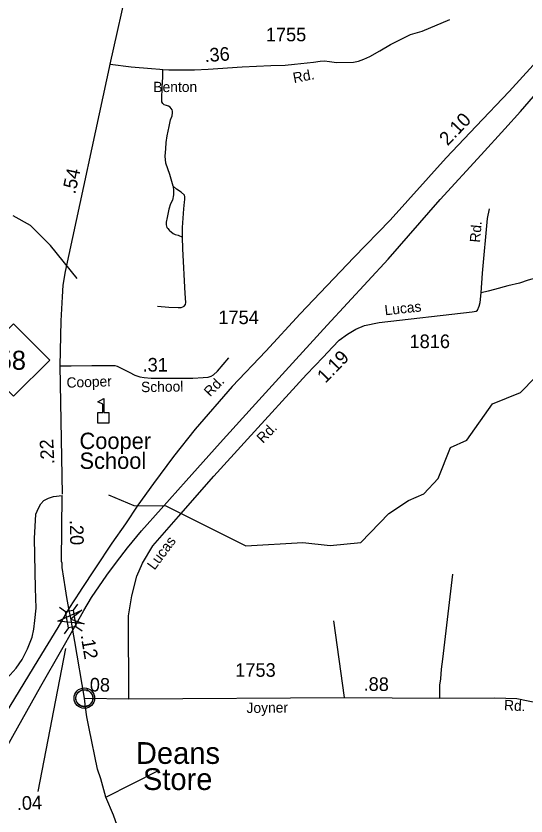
# Model space of a CAD drawing. Extents: x 2220236 to 2384410, y 720751 to 894131.
# Drawn here: x 2310967 to 2315654, y 774971 to 782328 of the extents above; entities that cross this region are included whole.
import ezdxf

# ---------------------------------------------------------------- set-up
doc = ezdxf.new("R2010")
doc.units = 0
for name, color, linetype in [('Exist Civil Demographics Community CELL', 7, 'Continuous'), ('Exist Civil Demographics Community Label', 7, 'Continuous'), ('Exist Cultural Educational Facility Elementary CELL', 7, 'Continuous'), ('Exist Cultural Educational Facility Elementary Label', 7, 'Continuous'), ('Exist Hydrographic Misc Water Feature', 7, 'Continuous'), ('Exist Road Non-System Type 51', 7, 'Continuous'), ('Exist Road Primary Interstate Divided Center Attributed', 7, 'Continuous'), ('Exist Road Primary Interstate Mileage Hundredths English Label', 7, 'Continuous'), ('Exist Road Primary NC Attributed', 7, 'Continuous'), ('Exist Road Primary NC Service Mileage Hundredths English Label', 7, 'Continuous'), ('Exist Road Primary NC Shield CELL', 7, 'Continuous'), ('Exist Road Primary NC Shield Number Label', 7, 'Continuous'), ('Exist Road Primary NC Structure Standard Bridge CELL', 7, 'Continuous'), ('Exist Road Secondary Mileage Hundredths English Label', 7, 'Continuous'), ('Exist Road Secondary Structure Standard Bridge Attributed CELL', 7, 'Continuous'), ('Exist Road Secondary Type 41 Attributed', 7, 'Continuous'), ('Exist Road Secondary Type 51 Attributed', 7, 'Continuous'), ('Exist Road Secondary Type 51 Label', 7, 'Continuous'), ('Exist Road Secondary Type 51 Number Label', 7, 'Continuous')]:
    doc.layers.add(name, color=color, linetype=linetype)

msp = doc.modelspace()

# ---------------------------------------------------------------- linework, layer by layer
at = {"layer": 'Exist Civil Demographics Community CELL'}
msp.add_lwpolyline([(2311517.4, 776067.4), (2311518.4, 776073), (2311520.1, 776079.5), (2311523, 776086.7), (2311526, 776092.5), (2311529.3, 776098.2), (2311533.1, 776103.3), (2311537, 776107.7), (2311541.6, 776112.3), (2311547.2, 776116.9), (2311552.6, 776120.5), (2311557.5, 776123.4), (2311562.5, 776125.9), (2311568, 776128.2), (2311573.6, 776130), (2311577.9, 776131.1), (2311582.8, 776131.9), (2311586.9, 776132.6), (2311593.3, 776132.9), (2311597.7, 776132.7), (2311603.4, 776132.5), (2311608.3, 776131.8), (2311613.2, 776130.8), (2311618.2, 776129.4), (2311623.4, 776127.4), (2311630, 776124.5), (2311636.3, 776121), (2311641.3, 776117.5), (2311646.5, 776113.4), (2311649.8, 776110.3), (2311653.9, 776105.9), (2311657.8, 776101.2), (2311660.9, 776096.6), (2311664, 776091.6), (2311666.5, 776086.5), (2311668.5, 776081.5), (2311670.1, 776076.4), (2311671.3, 776071.9), (2311672.4, 776065.8), (2311673.1, 776061.1), (2311673.3, 776055.1), (2311673.1, 776049.3), (2311672.6, 776043.6), (2311671.6, 776038.1), (2311670, 776032), (2311668.1, 776026.1), (2311665.8, 776021.1), (2311662.7, 776015.1), (2311659.4, 776009.8), (2311655.9, 776005.1), (2311651.7, 776000.3), (2311646.4, 775995.4), (2311641.4, 775991.2), (2311636.4, 775987.8), (2311632, 775985.3), (2311625.2, 775982.1), (2311618.1, 775979.3), (2311612.1, 775977.9), (2311605.5, 775976.6), (2311601.1, 775976.1), (2311596.6, 775975.8), (2311591, 775975.8), (2311586.8, 775976.3), (2311581.1, 775977), (2311575.2, 775978.3), (2311570.6, 775979.6), (2311565.4, 775981.5), (2311560.9, 775983.5), (2311556.9, 775985.7), (2311550.1, 775989.8), (2311544.5, 775994.1), (2311539.6, 775998.5), (2311535.2, 776003.4), (2311532, 776007.4), (2311529, 776011.5), (2311524.9, 776018.6), (2311523.2, 776022.2), (2311521.5, 776026.2), (2311518.9, 776034.4), (2311517.4, 776041.4), (2311516.7, 776046.6), (2311516.3, 776052.9), (2311516.3, 776057.6), (2311516.8, 776064.1)], close=True, dxfattribs=at)
for centre, radius in [((2311595, 776054.9), 94.3), ((2311594.7, 776055.2), 76.7)]:
    msp.add_circle(centre, radius, dxfattribs=at)
at = {"layer": 'Exist Cultural Educational Facility Elementary CELL'}
msp.add_lwpolyline([(2311718.6, 778584), (2311718.6, 778681.9), (2311764.6, 778681.9), (2311764.6, 778757), (2311717.6, 778781.2), (2311774.2, 778810.4), (2311774.2, 778681.9), (2311820.2, 778681.9), (2311820.2, 778584)], close=True, dxfattribs=at)
at = {"layer": 'Exist Hydrographic Misc Water Feature'}
for points in [[(2311528.5, 779913), (2311283.5, 780218), (2311098.5, 780400.8), (2310939.6, 780489.5)], [(2311816.6, 777926.1), (2312050.6, 777827.3), (2312342.6, 777822.8), (2313079.6, 777455.8), (2313603.7, 777487), (2313853.6, 777457.9), (2314136.6, 777485.9), (2314392.7, 777752.2), (2314574.6, 777871.2), (2314715.7, 777932.8), (2314846.7, 778076), (2314960.7, 778359.6), (2315109.6, 778428), (2315347.7, 778762.7), (2315604.6, 778865.1), (2315876.7, 779145.3), (2316166.7, 779331), (2316273.7, 779424), (2316364.7, 779440.9)]]:
    msp.add_lwpolyline(points, dxfattribs=at)
at = {"layer": 'Exist Road Non-System Type 51'}
for p, q in [((2313985.2, 776062), (2313888, 776766.9)), ((2311791.4, 775144.1), (2312277.2, 775389.1))]:
    msp.add_line(p, q, dxfattribs=at)
for points in [[(2313701.6, 781902.4), (2313762.1, 781911.4), (2313802.9, 781914.5), (2313846.8, 781908.4), (2313911.8, 781899.3), (2314067.5, 781903.9), (2314115.9, 781911.4), (2314162.8, 781929.6), (2314218.7, 781953.8), (2314309.5, 782008.3), (2314409.3, 782064.3), (2314593.8, 782158.1), (2314699.6, 782188.3), (2314954.4, 782294.3)], [(2312412.5, 780761.6), (2312380.8, 780868.7), (2312344, 780975.9), (2312338.9, 781039.5), (2312342.3, 781106.4), (2312347.3, 781163.3), (2312355.7, 781225.3), (2312374.1, 781312.3), (2312387.4, 781373.4), (2312402.5, 781408.5), (2312404.2, 781437), (2312404.2, 781452.1), (2312400.8, 781465.5), (2312394.1, 781477.2), (2312382.4, 781488.9), (2312369, 781498.9), (2312350.6, 781504), (2312328.9, 781512.3), (2312315.5, 781524), (2312305.5, 781539.1), (2312307.2, 781564.2), (2312310.5, 781674.7), (2312315.5, 781765.1), (2312315.5, 781836.5)], [(2312412.5, 780761.6), (2312414.2, 780721.4), (2312414.2, 780683), (2312405.8, 780634.4), (2312387.4, 780600.9), (2312372.4, 780550.7), (2312355.7, 780473.7), (2312347.3, 780431.9), (2312347.3, 780408.4), (2312354, 780383.3), (2312360.7, 780375), (2312374.1, 780358.2), (2312380.8, 780351.5), (2312394.1, 780343.2), (2312412.5, 780328.1), (2312430.9, 780318.1), (2312456, 780313), (2312496.2, 780293.4)], [(2312496.2, 780293.4), (2312496.2, 780383.3), (2312509.6, 780554.1), (2312514.6, 780614.3), (2312519.6, 780641.1), (2312519.6, 780664.5), (2312514.6, 780681.3), (2312484.5, 780708.1), (2312442.6, 780734.8), (2312412.5, 780761.6)], [(2315918.6, 780395.6), (2315942.4, 780363.2), (2315948.9, 780335.1), (2315955.3, 780311.3), (2315951, 780257.2), (2315944.5, 780187.9), (2315935.9, 780116.5), (2315925.1, 780071.1), (2315912.1, 780038.6), (2315888.3, 780004), (2315868.8, 779978), (2315847.2, 779958.6), (2315812.6, 779936.9), (2315762.9, 779921.8), (2315674.2, 779898), (2315594.2, 779872), (2315486.1, 779846), (2315365, 779813.6), (2315306.6, 779798.4), (2315241.7, 779783.3)], [(2312267.8, 779658.2), (2312370.7, 779650.6), (2312458.5, 779648.1), (2312483.6, 779648.1), (2312498.7, 779653.1), (2312511.2, 779658.2), (2312523.8, 779675.7), (2312526.3, 779693.3), (2312521.3, 779776.2), (2312498.7, 780185.4), (2312496.2, 780293.4)], [(2314861.8, 776053.6), (2314862.2, 776175.4), (2314870.8, 776233.3), (2314876.6, 776320), (2314891.1, 776412.6), (2314983.1, 777194.8)]]:
    msp.add_lwpolyline(points, dxfattribs=at)
at = {"layer": 'Exist Road Primary Interstate Divided Center Attributed'}
for points in [[(2316164.7, 782425.2), (2316065.5, 782292.2), (2315964.4, 782164.9), (2315842.7, 782016.9), (2315721.1, 781874.6), (2315498.3, 781634.8), (2315196.9, 781314.6), (2314919.9, 781022.4), (2314407, 780449.3), (2314072, 780108.4), (2313579.7, 779589.6), (2313263.3, 779246.9), (2312954.5, 778921), (2312611.9, 778527.7), (2312413.5, 778278.6), (2312231.9, 778027.7), (2312087.8, 777829.1), (2311971.7, 777658.7), (2311846.3, 777480.8), (2311698.4, 777252.3), (2311565.5, 777053.7), (2311556.5, 777039.6), (2311453.4, 776878)], [(2311488.1, 776681.1), (2311575.8, 776834.6), (2311590.9, 776860.1), (2311661.9, 776980.7), (2311802.3, 777184.8), (2311889.4, 777306.6), (2311992.3, 777437.7), (2312121.5, 777595), (2312301.2, 777795.4), (2312531.4, 778052), (2312844, 778402.2), (2313137.9, 778728.1), (2313444.9, 779063.4), (2313826.7, 779484.8), (2314386.4, 780091.6), (2314865.6, 780640.3), (2315241.9, 781050.5), (2315459, 781290.2), (2315605, 781449.4), (2315724.8, 781586.1)], [(2311453.4, 776878), (2311350, 776705.8), (2311168.7, 776403.9), (2310908.5, 775982.5), (2310506.1, 775325.1), (2310120.5, 774722), (2309616.9, 773916.7), (2309476.5, 773688.2), (2308978.6, 772894.1), (2308527.5, 772165.5), (2308302.9, 771802.2), (2307635.6, 770732.7), (2307135.8, 769903), (2306871.5, 769437.9), (2306782.4, 769281.2)], [(2307079.1, 769253.7), (2307172.8, 769409.5), (2307399.7, 769773.8), (2307703, 770249.5), (2307875.2, 770521.1), (2308386.2, 771328.3), (2308543.4, 771581.2), (2309112.5, 772527), (2309554.2, 773294.8), (2309750.8, 773639.5), (2310263.7, 774540.3), (2310660.5, 775218.3), (2311194, 776164.1), (2311386.3, 776502.1), (2311488.1, 776681.1)]]:
    msp.add_lwpolyline(points, dxfattribs=at)
at = {"layer": 'Exist Road Primary NC Attributed'}
msp.add_line((2311394.9, 777931), (2311373.8, 779111), dxfattribs=at)
for points in [[(2311831, 781885), (2312181.8, 783445.8), (2312207.5, 783604.7), (2312212.4, 783698.2), (2312215.6, 783778.9)], [(2311373.8, 779111), (2311383.2, 779524.6), (2311392.8, 779744.7), (2311399.6, 779852.8), (2311422.1, 779977), (2311836.3, 781896.6)], [(2311453.4, 776878), (2311435.1, 776979), (2311420.3, 777060.7), (2311390.1, 777256.1), (2311389.7, 777296.1), (2311385.6, 777312.1), (2311389.7, 777919.4)], [(2311488.1, 776681.1), (2311472.1, 776775.3), (2311453.4, 776878)], [(2311595, 776054.9), (2311506.1, 776575.8), (2311488.1, 776681.1)], [(2312402.6, 773619), (2312319.4, 773772), (2312270.3, 773890.9), (2312216.8, 774032.2), (2312160.4, 774181.6), (2312093.5, 774361.5), (2312013.3, 774583), (2311928.6, 774798.6), (2311861.7, 774980), (2311791.4, 775144.1), (2311744.9, 775313), (2311715.9, 775402.6), (2311638.3, 775776.7), (2311617.3, 775883.9), (2311605.8, 775971.9), (2311595, 776054.9)]]:
    msp.add_lwpolyline(points, dxfattribs=at)
at = {"layer": 'Exist Road Primary NC Service Mileage Hundredths English Label'}
msp.add_line((2311422.6, 776510.8), (2311165.7, 775195.2), dxfattribs=at)
at = {"layer": 'Exist Road Primary NC Shield CELL'}
msp.add_lwpolyline([(2310610.8, 779164.2), (2310943.8, 779497.2), (2311276.8, 779164.2), (2310943.8, 778831.2)], close=True, dxfattribs=at)
at = {"layer": 'Exist Road Primary NC Structure Standard Bridge CELL'}
for p, q in [((2311531.8, 776920.1), (2311492, 776863.8)), ((2311366.1, 776891.6), (2311422.4, 776851.8)), ((2311449.2, 776703.1), (2311409.4, 776646.8)), ((2311517.2, 776714.8), (2311573.5, 776675))]:
    msp.add_line(p, q, dxfattribs=at)
msp.add_lwpolyline([(2311492, 776863.8), (2311517.5, 776714.8), (2311448, 776702.9), (2311422.4, 776851.8)], close=True, dxfattribs=at)
at = {"layer": 'Exist Road Secondary Structure Standard Bridge Attributed CELL'}
msp.add_lwpolyline([(2311593.1, 776738.4), (2311350.4, 776762.1), (2311572.4, 776862.9), (2311470.7, 776782)], close=True, dxfattribs=at)
at = {"layer": 'Exist Road Secondary Type 41 Attributed'}
msp.add_lwpolyline([(2311851.7, 779114.9), (2311874.8, 779112.9), (2311897.8, 779107.2), (2311920.1, 779095.5), (2311952.7, 779080.2), (2312008.2, 779051.4), (2312060, 779024.6), (2312104, 779009.3), (2312144.2, 779003.5), (2312207.5, 778995.9), (2312379.9, 778995.9), (2312592.5, 778997.8), (2312686.4, 779003.5), (2312732.4, 779007.4), (2312759.2, 779016.9), (2312782.2, 779028.4), (2312818.6, 779062.9), (2312922, 779185.6)], dxfattribs=at)
at = {"layer": 'Exist Road Secondary Type 51 Attributed'}
for points in [[(2311831, 781885), (2312024.6, 781860.7), (2312212.1, 781844.1), (2312287.7, 781838), (2312315.5, 781836.5), (2312370.9, 781833.5), (2312463.1, 781832), (2312608.3, 781833.5), (2312732.3, 781839.6), (2313045.3, 781860), (2313309.9, 781872.1), (2313441.5, 781876.6), (2313526.2, 781885.7), (2313701.6, 781902.4)], [(2315241.7, 779783.3), (2315254.7, 779962.9), (2315300.1, 780467), (2315317.4, 780555.8)], [(2312003.7, 776049.4), (2312001.8, 776811.2), (2312030.5, 776994.9), (2312078.3, 777176.8), (2312129.9, 777295.4), (2312223.5, 777456.4), (2312458.9, 777725.1), (2312785.4, 778096.4), (2313094, 778437.1), (2313635.8, 779032.5), (2313788.6, 779191.1), (2313876.6, 779282), (2313938.5, 779345.5), (2314013.5, 779401.8), (2314089.9, 779449.4), (2314169.2, 779482.5), (2314304.7, 779508.5), (2315161, 779608), (2315197.1, 779613.8), (2315210, 779623.9), (2315224.5, 779660), (2315231.7, 779691.7), (2315241.7, 779783.3)], [(2311373.8, 779111), (2311473.2, 779111), (2311664.2, 779113.6), (2311766.9, 779113.6), (2311851.7, 779114.9)], [(2310884.7, 776240.1), (2310966.9, 776330), (2311024.3, 776410.4), (2311072.1, 776509.9), (2311116.1, 776615.2), (2311131.4, 776687.9), (2311141, 776770.2), (2311150.6, 776881.2), (2311146.7, 777067.3), (2311135.3, 777522.8), (2311148.7, 777747.1), (2311173.5, 777800.7), (2311194.6, 777840.9), (2311221.3, 777873.4), (2311265.3, 777894.5), (2311311.2, 777907.9), (2311389.7, 777919.4)], [(2311595, 776054.9), (2312003.7, 776049.4)], [(2312003.7, 776049.4), (2313985.2, 776062), (2314861.8, 776053.6), (2315367.9, 776056.9), (2315570.2, 776051.1), (2315674.2, 776030.9), (2315752.2, 776016.4), (2315827.4, 776001.9), (2315850, 775996.5), (2315899.6, 775984.6), (2315997.9, 775938.3), (2316058.6, 775903.6), (2316127.9, 775857.4), (2316194.4, 775811.1), (2316252.2, 775767.7), (2316325.4, 775709.9), (2316394.8, 775638.6), (2316444.8, 775582.6), (2316469.9, 775544.1), (2316487.2, 775522.9)]]:
    msp.add_lwpolyline(points, dxfattribs=at)

# ---------------------------------------------------------------- texts
at = {"layer": 'Exist Civil Demographics Community Label'}
for s, p in [('Deans', (2312068.7, 775450.5)), ('Store', (2312133, 775210.5))]:
    msp.add_text(s, height=200, dxfattribs=at).set_placement(p)
at = {"layer": 'Exist Cultural Educational Facility Elementary Label'}
for s, p in [('Cooper', (2311550.2, 778346.1)), ('School', (2311550.2, 778163.3))]:
    msp.add_text(s, height=150, dxfattribs=at).set_placement(p)
at = {"layer": 'Exist Road Primary Interstate Mileage Hundredths English Label'}
msp.add_text('2.10', height=125, rotation=46.52331, dxfattribs=at).set_placement((2314934.4, 781128.5))
at = {"layer": 'Exist Road Primary NC Service Mileage Hundredths English Label'}
for s, rotation, p in [('.54', 77.8259, (2311510.8, 780684.4)), ('.22', 93.10719, (2311320.5, 778207.4)), ('.20', 271.02068, (2311460.8, 777692.8)), ('.12', 279.68252, (2311559.6, 776633.8)), ('.04', 2.15408, (2310976.1, 775025.6))]:
    msp.add_text(s, height=125, rotation=rotation, dxfattribs=at).set_placement(p)
at = {"layer": 'Exist Road Primary NC Shield Number Label'}
msp.add_text('58', height=175, dxfattribs=at).set_placement((2310798, 779074.5))
at = {"layer": 'Exist Road Secondary Mileage Hundredths English Label'}
for s, rotation, p in [('.36', 4.05064, (2312703.1, 781903.1)), ('1.19', 45.94235, (2313810.8, 778944.4)), ('.08', 359.22493, (2311597.6, 776117.4)), ('.88', 359.44964, (2314160.8, 776122.8))]:
    msp.add_text(s, height=125, rotation=rotation, dxfattribs=at).set_placement(p)
msp.add_text('.31', height=125, dxfattribs=at).set_placement((2312130, 779058.4))
at = {"layer": 'Exist Road Secondary Type 51 Label'}
for s, rotation, p in [('Rd.', 10.99521, (2313521.8, 781710.1)), ('Benton', 0.33375, (2312229.2, 781627.4)), ('Rd.', 84.88103, (2315231.3, 780241.4)), ('Lucas', 6.2335, (2314359.6, 779575)), ('Cooper', 2.03317, (2311432.3, 778908.5)), ('School', 0.90528, (2312116.7, 778868.5)), ('Rd.', 46.20749, (2312752, 778820)), ('Rd.', 45.72433, (2313236.6, 778392.7)), ('Lucas ', 53.46931, (2312240, 777226.7)), ('Rd.', 356.86682, (2315450.4, 775945.4)), ('Joyner', 0.64874, (2313086, 775918.2))]:
    msp.add_text(s, height=95, rotation=rotation, dxfattribs=at).set_placement(p)
at = {"layer": 'Exist Road Secondary Type 51 Number Label'}
for s, p in [('1755', (2313262.7, 782094.9)), ('1754', (2312826.7, 779494.4)), ('1816', (2314583.8, 779273.7)), ('1753', (2312981.9, 776251.3))]:
    msp.add_text(s, height=125, dxfattribs=at).set_placement(p)

doc.saveas('drawing.dxf')
